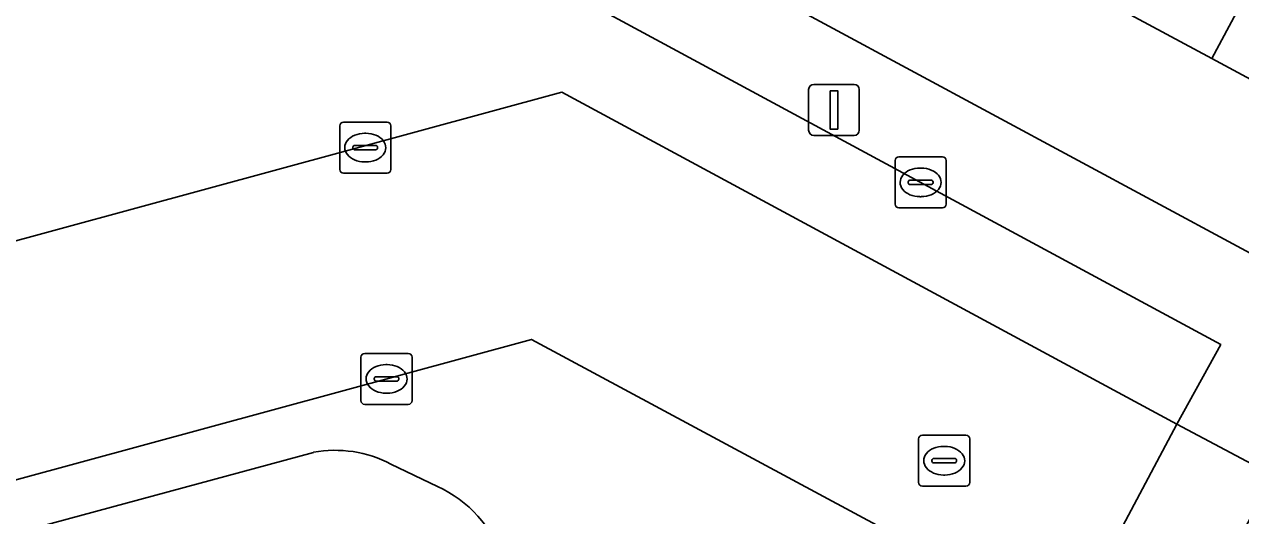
# Model space of a CAD drawing. Extents: x 159262 to 160143, y 383399 to 384319.
# Drawn here: x 159835.56 to 159859.37, y 383859.96 to 383869.58 of the extents above; entities that cross this region are included whole.
import ezdxf

# ---------------------------------------------------------------- set-up
doc = ezdxf.new("R2010")
doc.units = 0
for name, color, linetype in [('IMGEO_Erf', 7, 'Continuous'), ('IMGEO_Groenvoorziening', 7, 'Continuous'), ('IMGEO_Kolk', 7, 'Continuous'), ('IMGEO_Lichtmast', 7, 'Continuous'), ('IMGEO_Pand', 7, 'Continuous'), ('IMGEO_Parkeervlak_open', 7, 'Continuous'), ('IMGEO_Rijbaan_lokaal_open', 7, 'Continuous'), ('IMGEO_Rioolput', 7, 'Continuous'), ('IMGEO_Voetpad_open', 7, 'Continuous')]:
    doc.layers.add(name, color=color, linetype=linetype)

msp = doc.modelspace()

# ---------------------------------------------------------------- linework, layer by layer
at = {"layer": 'IMGEO_Erf'}
for points in [[(159860.69, 383905.944), (159850.802, 383903.112), (159851.433, 383900.91), (159848.376, 383900.034), (159847.745, 383902.236), (159830.74, 383897.315), (159831.331, 383895.112), (159826.043, 383893.693), (159821.991, 383892.606), (159821.4, 383894.808), (159817.022, 383893.625), (159823.801, 383868.486), (159843.313, 383873.858), (159862.494, 383863.516)], [(159863.919, 383866.158), (159858.802, 383868.911), (159853.831, 383871.586), (159848.86, 383874.26), (159843.688, 383877.043), (159846.058, 383881.45), (159847.677, 383884.458), (159849.985, 383883.217), (159853.247, 383889.279), (159856.086, 383887.751), (159858.874, 383886.251), (159855.619, 383880.202), (159857.814, 383879.021), (159859.986, 383877.851)]]:
    msp.add_lwpolyline(points, dxfattribs=at)
at = {"layer": 'IMGEO_Groenvoorziening'}
for points in [[(159841.219, 383861.2), (159834.414, 383859.358), (159835.1, 383856.714), (159836.609, 383857.111), (159842.605, 383853.16), (159844.765, 383857.184)], [(159843.646, 383860.531), (159842.736, 383860.97)]]:
    msp.add_lwpolyline(points, dxfattribs=at)
for centre, radius, start, end in [((159841.647, 383858.902), 2.338, 62.2194, 100.5381), ((159842.65, 383858.338), 2.409, 331.3871, 65.5855)]:
    msp.add_arc(centre, radius, start, end, dxfattribs=at)
at = {"layer": 'IMGEO_Kolk'}
for p, q in [((159852.679, 383866.986), (159853.531, 383866.986)), ((159852.604, 383866.06), (159852.604, 383866.912)), ((159853.092, 383866.766), (159853.117, 383866.766)), ((159853.605, 383866.912), (159853.605, 383866.06)), ((159852.863, 383866.48), (159852.863, 383866.492)), ((159852.906, 383866.529), (159853.304, 383866.529)), ((159853.347, 383866.492), (159853.347, 383866.48)), ((159853.301, 383866.443), (159852.903, 383866.443)), ((159853.531, 383865.986), (159852.679, 383865.986)), ((159853.115, 383866.206), (159853.09, 383866.206)), ((159842.225, 383863.138), (159843.077, 383863.138)), ((159842.15, 383862.212), (159842.15, 383863.064)), ((159842.638, 383862.918), (159842.663, 383862.918)), ((159843.151, 383863.064), (159843.151, 383862.212)), ((159842.409, 383862.632), (159842.409, 383862.644)), ((159842.452, 383862.681), (159842.85, 383862.681)), ((159842.893, 383862.644), (159842.893, 383862.632)), ((159842.847, 383862.595), (159842.449, 383862.595)), ((159842.661, 383862.358), (159842.636, 383862.358)), ((159843.077, 383862.138), (159842.225, 383862.138))]:
    msp.add_line(p, q, dxfattribs=at)
for points in [[(159852.679, 383866.986), (159853.531, 383866.986)], [(159852.604, 383866.06), (159852.604, 383866.912)], [(159853.605, 383866.912), (159853.605, 383866.06)], [(159853.531, 383865.986), (159852.679, 383865.986)], [(159842.225, 383863.138), (159843.077, 383863.138)], [(159842.15, 383862.212), (159842.15, 383863.064)], [(159843.151, 383863.064), (159843.151, 383862.212)], [(159843.077, 383862.138), (159842.225, 383862.138)]]:
    msp.add_lwpolyline(points, dxfattribs=at)
for centre, radius, start, end in [((159852.681, 383866.91), 0.0765, 91.552, 178.448), ((159852.681, 383866.91), 0.0765, 91.552, 178.448), ((159853.529, 383866.91), 0.0765, 1.552, 88.448), ((159853.529, 383866.91), 0.0765, 1.552, 88.448), ((159852.903, 383866.489), 0.0403, 85.8775, 175.7526), ((159852.9, 383866.479), 0.0366, 178.938, 274.7102), ((159853.304, 383866.486), 0.043, 264.8664, 352.4533), ((159853.308, 383866.491), 0.0386, 1.7309, 96.639), ((159852.681, 383866.062), 0.0765, 181.552, 268.448), ((159852.681, 383866.062), 0.0765, 181.552, 268.448), ((159853.529, 383866.062), 0.0765, 271.552, 358.448), ((159853.529, 383866.062), 0.0765, 271.552, 358.448), ((159842.227, 383863.062), 0.0765, 91.552, 178.448), ((159842.227, 383863.062), 0.0765, 91.552, 178.448), ((159843.075, 383863.062), 0.0765, 1.552, 88.448), ((159843.075, 383863.062), 0.0765, 1.552, 88.448), ((159842.449, 383862.641), 0.0403, 85.8775, 175.7526), ((159842.854, 383862.643), 0.0386, 1.7309, 96.639), ((159842.446, 383862.631), 0.0366, 178.938, 274.7102), ((159842.85, 383862.638), 0.043, 264.8664, 352.4533), ((159842.227, 383862.214), 0.0765, 181.552, 268.448), ((159842.227, 383862.214), 0.0765, 181.552, 268.448), ((159843.075, 383862.214), 0.0765, 271.552, 358.448), ((159843.075, 383862.214), 0.0765, 271.552, 358.448)]:
    msp.add_arc(centre, radius, start, end, dxfattribs=at)
for centre, major_axis, ratio, start_param, end_param in [((159853.091, 383866.486), (-0.387, 0.002), 0.722429, 4.712389, 7.853982), ((159853.116, 383866.486), (-0.39, 0.002), 0.717154, 1.570796, 4.712389), ((159842.637, 383862.638), (-0.387, 0.002), 0.722429, 4.712389, 7.853982), ((159842.662, 383862.638), (-0.39, 0.002), 0.717154, 1.570796, 4.712389)]:
    msp.add_ellipse(centre, major_axis=major_axis, ratio=ratio, start_param=start_param, end_param=end_param, dxfattribs=at)
at = {"layer": 'IMGEO_Lichtmast'}
for p, q in [((159851.012, 383868.405), (159851.802, 383868.405)), ((159851.802, 383868.405), (159851.012, 383868.405)), ((159850.912, 383867.505), (159850.912, 383868.305)), ((159850.912, 383868.305), (159850.912, 383867.505)), ((159851.902, 383868.305), (159851.902, 383867.505)), ((159851.902, 383867.505), (159851.902, 383868.305)), ((159851.802, 383867.405), (159851.012, 383867.405)), ((159851.012, 383867.405), (159851.802, 383867.405))]:
    msp.add_line(p, q, dxfattribs=at)
msp.add_lwpolyline([(159851.332, 383868.28), (159851.482, 383868.28), (159851.482, 383867.53), (159851.332, 383867.53), (159851.332, 383868.28)], dxfattribs=at)
for centre, start, end in [((159851.012, 383868.305), 90, 180), ((159851.012, 383868.305), 90, 180), ((159851.802, 383868.305), 0, 90), ((159851.802, 383868.305), 360, 90), ((159851.012, 383867.505), 180, 270), ((159851.012, 383867.505), 180, 270), ((159851.802, 383867.505), 270, 0), ((159851.802, 383867.505), 270, 0)]:
    msp.add_arc(centre, 0.1, start, end, dxfattribs=at)
at = {"layer": 'IMGEO_Pand'}
for points in [[(159865.965, 383882.285), (159866.027, 383882.401), (159863.241, 383883.9), (159859.986, 383877.851), (159857.814, 383879.021), (159853.831, 383871.586), (159858.802, 383868.911)], [(159865.612, 383874.821), (159868.868, 383880.871), (159866.027, 383882.401), (159865.965, 383882.285), (159858.802, 383868.911), (159863.919, 383866.158), (159866.288, 383870.562), (159867.913, 383873.583)]]:
    msp.add_lwpolyline(points, close=True, dxfattribs=at)
at = {"layer": 'IMGEO_Parkeervlak_open'}
msp.add_lwpolyline([(159827.864, 383863.295), (159846.081, 383868.251), (159858.117, 383861.754), (159858.979, 383863.311), (159842.848, 383872.034), (159826.716, 383867.62)], close=True, dxfattribs=at)
at = {"layer": 'IMGEO_Rijbaan_lokaal_open'}
for points in [[(159829.067, 383858.936), (159845.486, 383863.41), (159852.414, 383859.686), (159856.001, 383857.758), (159858.117, 383861.754), (159846.081, 383868.251), (159827.864, 383863.295)], [(159860.012, 383860.749), (159858.117, 383861.754), (159856.001, 383857.758), (159857.844, 383856.752)]]:
    msp.add_lwpolyline(points, close=True, dxfattribs=at)
at = {"layer": 'IMGEO_Rioolput'}
for p, q in [((159841.809, 383867.667), (159842.661, 383867.667)), ((159841.734, 383866.741), (159841.734, 383867.593)), ((159842.222, 383867.447), (159842.247, 383867.447)), ((159842.735, 383867.593), (159842.735, 383866.741)), ((159841.993, 383867.161), (159841.993, 383867.173)), ((159842.036, 383867.21), (159842.434, 383867.21)), ((159842.477, 383867.173), (159842.477, 383867.161)), ((159842.431, 383867.124), (159842.033, 383867.124)), ((159842.245, 383866.887), (159842.22, 383866.887)), ((159842.661, 383866.667), (159841.809, 383866.667)), ((159853.065, 383860.61), (159853.065, 383861.462)), ((159853.14, 383861.536), (159853.992, 383861.536)), ((159854.066, 383861.462), (159854.066, 383860.61)), ((159853.553, 383861.316), (159853.578, 383861.316)), ((159853.324, 383861.03), (159853.324, 383861.042)), ((159853.762, 383860.993), (159853.364, 383860.993)), ((159853.367, 383861.079), (159853.765, 383861.079)), ((159853.808, 383861.042), (159853.808, 383861.03)), ((159853.576, 383860.756), (159853.551, 383860.756)), ((159853.992, 383860.536), (159853.14, 383860.536))]:
    msp.add_line(p, q, dxfattribs=at)
for points in [[(159841.809, 383867.667), (159842.661, 383867.667)], [(159841.734, 383866.741), (159841.734, 383867.593)], [(159842.735, 383867.593), (159842.735, 383866.741)], [(159842.661, 383866.667), (159841.809, 383866.667)], [(159853.065, 383860.61), (159853.065, 383861.462)], [(159853.14, 383861.536), (159853.992, 383861.536)], [(159854.066, 383861.462), (159854.066, 383860.61)], [(159853.992, 383860.536), (159853.14, 383860.536)]]:
    msp.add_lwpolyline(points, dxfattribs=at)
for centre, radius, start, end in [((159841.811, 383867.591), 0.0765, 91.552, 178.448), ((159841.811, 383867.591), 0.0765, 91.552, 178.448), ((159842.659, 383867.591), 0.0765, 1.552, 88.448), ((159842.659, 383867.591), 0.0765, 1.552, 88.448), ((159842.033, 383867.17), 0.0403, 85.8775, 175.7526), ((159842.438, 383867.172), 0.0386, 1.7309, 96.639), ((159842.03, 383867.16), 0.0366, 178.938, 274.7102), ((159842.434, 383867.167), 0.043, 264.8664, 352.4533), ((159841.811, 383866.743), 0.0765, 181.552, 268.448), ((159841.811, 383866.743), 0.0765, 181.552, 268.448), ((159842.659, 383866.743), 0.0765, 271.552, 358.448), ((159842.659, 383866.743), 0.0765, 271.552, 358.448), ((159853.142, 383861.46), 0.0765, 91.552, 178.448), ((159853.142, 383861.46), 0.0765, 91.552, 178.448), ((159853.99, 383861.46), 0.0765, 1.552, 88.448), ((159853.99, 383861.46), 0.0765, 1.552, 88.448), ((159853.364, 383861.039), 0.0403, 85.8775, 175.7526), ((159853.361, 383861.029), 0.0366, 178.938, 274.7102), ((159853.765, 383861.036), 0.043, 264.8664, 352.4533), ((159853.769, 383861.041), 0.0386, 1.7309, 96.639), ((159853.142, 383860.612), 0.0765, 181.552, 268.448), ((159853.142, 383860.612), 0.0765, 181.552, 268.448), ((159853.99, 383860.612), 0.0765, 271.552, 358.448), ((159853.99, 383860.612), 0.0765, 271.552, 358.448)]:
    msp.add_arc(centre, radius, start, end, dxfattribs=at)
for centre, major_axis, ratio, start_param, end_param in [((159842.221, 383867.167), (-0.387, 0.002), 0.722429, 4.712389, 7.853982), ((159842.246, 383867.167), (-0.39, 0.002), 0.717154, 1.570796, 4.712389), ((159853.552, 383861.036), (-0.387, 0.002), 0.722429, 4.712389, 7.853982), ((159853.577, 383861.036), (-0.39, 0.002), 0.717154, 1.570796, 4.712389)]:
    msp.add_ellipse(centre, major_axis=major_axis, ratio=ratio, start_param=start_param, end_param=end_param, dxfattribs=at)
at = {"layer": 'IMGEO_Voetpad_open'}
for points in [[(159900.029, 383843.337), (159895.027, 383846.029), (159889.903, 383848.788), (159888.807, 383849.364), (159883.67, 383852.127), (159878.674, 383854.813), (159873.678, 383857.5), (159868.682, 383860.186), (159863.575, 383862.933), (159862.494, 383863.516), (159843.313, 383873.858), (159823.801, 383868.486), (159825.103, 383863.552), (159825.597, 383863.637), (159825.844, 383862.726), (159827.864, 383863.295), (159826.716, 383867.62), (159842.848, 383872.034), (159858.979, 383863.311), (159858.117, 383861.754), (159860.012, 383860.749), (159862.1, 383859.594)], [(159820.298, 383830.529), (159820.428, 383829.823), (159820.938, 383827.383), (159831.484, 383830.189), (159836.244, 383839.05), (159841.179, 383848.236), (159846.598, 383858.324), (159850.517, 383856.232), (159852.414, 383859.686), (159845.486, 383863.41)], [(159845.486, 383863.41), (159829.067, 383858.936), (159828.046, 383858.656), (159828.31, 383857.705), (159829.332, 383857.982), (159834.414, 383859.358), (159841.219, 383861.2)], [(159842.736, 383860.97), (159843.646, 383860.531)]]:
    msp.add_lwpolyline(points, dxfattribs=at)
for centre, radius, start, end in [((159841.647, 383858.902), 2.338, 62.2194, 100.5381), ((159842.65, 383858.338), 2.409, 331.3871, 65.5855)]:
    msp.add_arc(centre, radius, start, end, dxfattribs=at)

doc.saveas('drawing.dxf')
